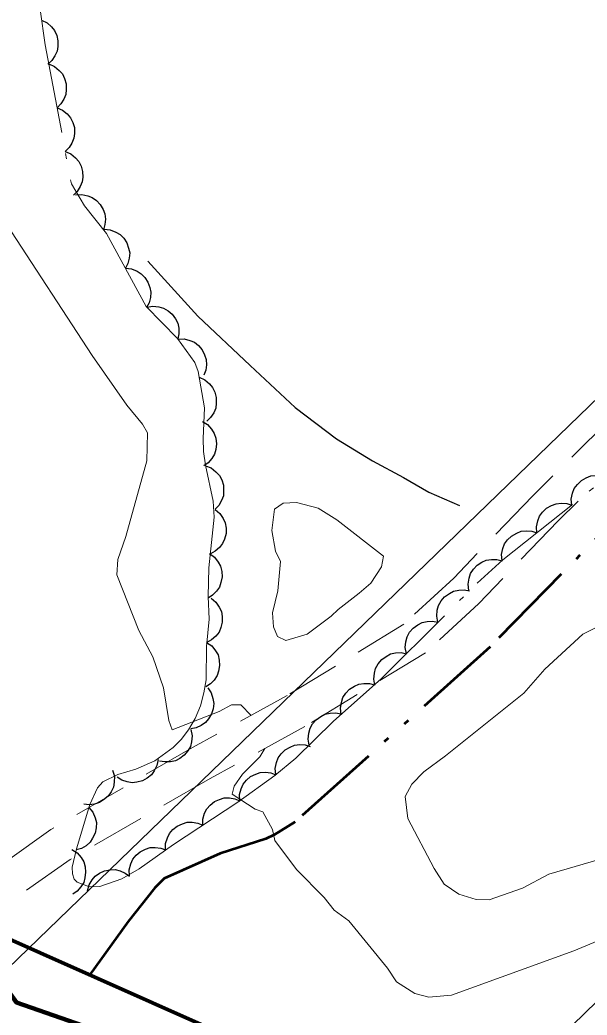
# Model space of a CAD drawing. Extents: x 386081 to 389416, y 5130568 to 5134082.
# Drawn here: x 387808.8 to 387847, y 5131502.7 to 5131569.7 of the extents above; entities that cross this region are included whole.
import ezdxf

# ---------------------------------------------------------------- set-up
doc = ezdxf.new("R2010")
doc.units = 0
doc.header["$LTSCALE"] = 1.2
for name, pattern in [('DASH_DOUBLE_DOT', [9.2, 5, -1.2, 0.3, -1.2, 0.3, -1.2]), ('DOT_DASHED', [7.7, 5, -1.2, 0.3, -1.2]), ('MEDIUM_DASHED', [4.5, 3, -1.5])]:
    doc.linetypes.add(name, pattern=pattern)
for name, color, linetype, lineweight in [('19', 7, 'Continuous', 13), ('2', 7, 'Continuous', 13), ('36', 7, 'Continuous', 13), ('4', 7, 'DASH_DOUBLE_DOT', 53), ('41', 7, 'DOT_DASHED', 25), ('44', 7, 'Continuous', 25)]:
    doc.layers.add(name, color=color, linetype=linetype, lineweight=lineweight)

msp = doc.modelspace()

# ---------------------------------------------------------------- linework, layer by layer
at = {"layer": '19', "linetype": 'MEDIUM_DASHED'}
for points in [[(387891.17, 5131584.8), (387871.53, 5131565.65), (387843.36, 5131537.66), (387838.03, 5131532.12), (387834.66, 5131529), (387826.8, 5131524.2), (387820.42, 5131520.69), (387810.88, 5131515.18), (387806.06, 5131511.73), (387802.25, 5131508.72), (387792.56, 5131500.37), (387789.5, 5131497.9), (387788.02, 5131497.63), (387781.1, 5131498.19), (387777.39, 5131499.25), (387774.79, 5131500.38), (387770.54, 5131502.69), (387768.39, 5131504.09)], [(387892.86, 5131583.11), (387873.22, 5131563.94), (387845.07, 5131535.98), (387839.71, 5131530.41), (387836.12, 5131527.08), (387827.99, 5131522.12), (387821.61, 5131518.61), (387812.17, 5131513.15), (387807.23, 5131509.66), (387803.64, 5131506.87), (387794.1, 5131498.53)]]:
    msp.add_lwpolyline(points, dxfattribs=at)
at = {"layer": '2'}
for points in [[(387824.37, 5131522.86), (387823.67, 5131523.57), (387823.06, 5131523.57), (387822.22, 5131523.12), (387819.05, 5131521.88), (387818.83, 5131522.51), (387818.46, 5131524.71), (387817.74, 5131526.8), (387816.8, 5131528.58), (387815.32, 5131532.34), (387815.4, 5131533.38), (387815.92, 5131534.92), (387817.34, 5131540.03), (387817.39, 5131541.9), (387817.06, 5131542.5), (387816, 5131543.78), (387813.66, 5131547.13), (387807.88, 5131555.98), (387806.86, 5131558.11), (387806.35, 5131559.9), (387806.05, 5131561.92)], [(387849.76, 5131513.7), (387844.44, 5131512.16), (387842.66, 5131511.21), (387840.41, 5131510.43), (387839.54, 5131510.46), (387838.37, 5131510.8), (387837.38, 5131511.49), (387836.71, 5131512.55), (387834.93, 5131515.92), (387834.75, 5131517.4), (387835.21, 5131518.23), (387836.01, 5131519.05), (387837.48, 5131520.13), (387842.76, 5131524.36), (387844.17, 5131525.97), (387846.73, 5131528.34), (387848.08, 5131529)], [(387848.28, 5131507.88), (387846.11, 5131507), (387837.88, 5131504), (387836.35, 5131503.86), (387835.4, 5131504.12), (387834.18, 5131504.9), (387833.56, 5131505.82), (387830.96, 5131509.01), (387829.96, 5131509.73), (387829.3, 5131510.59), (387827.42, 5131512.47), (387825.98, 5131514.43), (387825.81, 5131515.18), (387825.16, 5131516.37), (387824.64, 5131516.55), (387823.1, 5131517.55), (387823.23, 5131518.09), (387823.78, 5131518.91), (387824.96, 5131520.07), (387825.3, 5131520.64)]]:
    msp.add_lwpolyline(points, dxfattribs=at)
msp.add_lwpolyline([(387830.23, 5131530.01), (387829.77, 5131529.55), (387828.14, 5131528.33), (387826.72, 5131527.9), (387826.16, 5131528.18), (387825.88, 5131528.84), (387825.82, 5131529.78), (387826.18, 5131531.25), (387826.35, 5131533.24), (387826.02, 5131533.92), (387825.76, 5131535.33), (387825.94, 5131536.76), (387826.53, 5131537.16), (387827.44, 5131537.2), (387828.88, 5131536.82), (387830.14, 5131536.04), (387833.29, 5131533.59), (387833.16, 5131532.88), (387832.43, 5131531.78), (387831.66, 5131531.09)], close=True, dxfattribs=at)
at = {"layer": '36', "lineweight": 25}
for points in [[(387556.24, 5131263.48), (387630.23, 5131333.84), (387913.32, 5131607.74), (388190.17, 5131875.78), (388476.11, 5132152.28), (388734, 5132401.95), (388752.8, 5132419.88)], [(388771.01, 5132397.91), (388761.9, 5132388.83), (388496, 5132131.53), (388210.06, 5131855.46), (387933.77, 5131587.05), (387650.79, 5131312.73), (387574.6, 5131241.62)]]:
    msp.add_lwpolyline(points, dxfattribs=at)
at = {"layer": '4'}
msp.add_lwpolyline([(388027.08, 5131707.86), (388012.81, 5131693.41), (387991.16, 5131673.07), (387974.96, 5131658.26), (387947.24, 5131631.05), (387922.93, 5131608.07), (387900.28, 5131585.38), (387852.99, 5131540.26), (387840.49, 5131527.49), (387827.34, 5131515.68), (387825.93, 5131514.8), (387825.37, 5131514.55), (387822.29, 5131513.55), (387818.52, 5131511.87), (387817.89, 5131511.24), (387816.08, 5131508.96), (387813.47, 5131505.36)], dxfattribs=at)
at = {"layer": '4', "linetype": 'Continuous', "lineweight": 90}
msp.add_lwpolyline([(387821.61, 5131501.75), (387806.24, 5131508.59), (387805.36, 5131507.92), (387808.57, 5131503.5), (387815.53, 5131501.09)], dxfattribs=at)
at = {"layer": '41'}
msp.add_lwpolyline([(387817.41, 5131553.47), (387820.79, 5131549.78), (387824.31, 5131546.45), (387827.33, 5131543.61), (387830.13, 5131541.5), (387832.56, 5131540.01), (387834.63, 5131538.89), (387836.34, 5131537.9), (387838.41, 5131537.02)], dxfattribs=at)
at = {"layer": '44', "linetype": 'DOT_DASHED', "lineweight": 13}
for points in [[(387810.15, 5131570.44), (387810.49, 5131568.05), (387812.26, 5131558.69), (387813.14, 5131557.2), (387814.63, 5131555.34), (387817.29, 5131550.42), (387819.42, 5131548.26), (387820.58, 5131546.65), (387820.81, 5131546.04), (387821.23, 5131543.59), (387821.13, 5131541.53), (387821.16, 5131540.65), (387821.29, 5131539.72), (387821.82, 5131537.3), (387821.89, 5131536.22), (387821.53, 5131532.8), (387821.47, 5131530.87), (387821.54, 5131529.34), (387821.37, 5131527.51), (387821.34, 5131525.25), (387821.19, 5131524.38), (387820.95, 5131523.5), (387820.6, 5131522.65), (387820.15, 5131521.88), (387819.65, 5131521.23), (387819.11, 5131520.69), (387817.89, 5131519.8)], [(387817.89, 5131519.8), (387816.61, 5131519.24), (387815.38, 5131518.87), (387814.38, 5131518.38), (387814.03, 5131517.97), (387813.5, 5131516.86), (387812.61, 5131513.87), (387812.32, 5131512.63), (387812.33, 5131512.18), (387812.45, 5131511.82), (387812.65, 5131511.61), (387813.49, 5131511.3), (387814.17, 5131511.32), (387815.66, 5131511.84), (387816.82, 5131512.51), (387819.15, 5131514.17), (387823.47, 5131517.01), (387825.96, 5131518.8), (387827.39, 5131519.97), (387829.91, 5131522.45), (387833.16, 5131525.34), (387839.6, 5131531.78), (387841.34, 5131533.34), (387848.99, 5131539.42)]]:
    msp.add_lwpolyline(points, dxfattribs=at)
at = {"layer": '44'}
for points in [[(387810.25, 5131569.73), (387810.63, 5131569.55), (387810.92, 5131569.27), (387811.13, 5131569.02), (387811.27, 5131568.69), (387811.35, 5131568.33), (387811.34, 5131567.95), (387811.3, 5131567.63), (387811.15, 5131567.31), (387810.94, 5131567), (387810.67, 5131566.76)], [(387810.73, 5131566.77), (387811.12, 5131566.61), (387811.43, 5131566.34), (387811.65, 5131566.1), (387811.8, 5131565.78), (387811.9, 5131565.42), (387811.91, 5131565.04), (387811.88, 5131564.72), (387811.74, 5131564.39), (387811.54, 5131564.08), (387811.29, 5131563.82)], [(387811.29, 5131563.82), (387811.67, 5131563.66), (387811.98, 5131563.4), (387812.2, 5131563.15), (387812.36, 5131562.83), (387812.46, 5131562.48), (387812.46, 5131562.09), (387812.43, 5131561.77), (387812.3, 5131561.44), (387812.1, 5131561.13), (387811.85, 5131560.88)], [(387811.85, 5131560.88), (387812.23, 5131560.71), (387812.54, 5131560.45), (387812.76, 5131560.2), (387812.91, 5131559.88), (387813.01, 5131559.53), (387813.02, 5131559.15), (387812.99, 5131558.82), (387812.86, 5131558.5), (387812.66, 5131558.18), (387812.4, 5131557.93)], [(387812.54, 5131557.95), (387812.96, 5131557.98), (387813.36, 5131557.89), (387813.67, 5131557.78), (387813.95, 5131557.57), (387814.2, 5131557.3), (387814.39, 5131556.97), (387814.52, 5131556.67), (387814.55, 5131556.32), (387814.52, 5131555.95), (387814.42, 5131555.6)], [(387814.47, 5131555.64), (387814.88, 5131555.6), (387815.26, 5131555.44), (387815.55, 5131555.27), (387815.79, 5131555.02), (387815.99, 5131554.71), (387816.11, 5131554.35), (387816.19, 5131554.03), (387816.15, 5131553.68), (387816.06, 5131553.32), (387815.9, 5131553)], [(387815.9, 5131553), (387816.31, 5131552.96), (387816.69, 5131552.8), (387816.97, 5131552.63), (387817.21, 5131552.38), (387817.42, 5131552.07), (387817.54, 5131551.71), (387817.61, 5131551.39), (387817.58, 5131551.04), (387817.49, 5131550.68), (387817.32, 5131550.36)], [(387817.34, 5131550.37), (387817.75, 5131550.45), (387818.15, 5131550.4), (387818.47, 5131550.32), (387818.78, 5131550.14), (387819.06, 5131549.9), (387819.28, 5131549.59), (387819.44, 5131549.3), (387819.5, 5131548.96), (387819.51, 5131548.59), (387819.44, 5131548.24)], [(387819.44, 5131548.23), (387819.86, 5131548.24), (387820.25, 5131548.14), (387820.55, 5131548.01), (387820.83, 5131547.79), (387821.07, 5131547.51), (387821.24, 5131547.16), (387821.35, 5131546.86), (387821.36, 5131546.5), (387821.32, 5131546.14), (387821.19, 5131545.8)], [(387820.88, 5131545.65), (387821.26, 5131545.47), (387821.56, 5131545.21), (387821.78, 5131544.96), (387821.93, 5131544.64), (387822.02, 5131544.28), (387822.02, 5131543.9), (387821.99, 5131543.57), (387821.85, 5131543.25), (387821.64, 5131542.94), (387821.38, 5131542.69)], [(387821.09, 5131542.68), (387821.44, 5131542.46), (387821.71, 5131542.15), (387821.89, 5131541.87), (387821.99, 5131541.54), (387822.04, 5131541.17), (387821.99, 5131540.79), (387821.91, 5131540.47), (387821.73, 5131540.17), (387821.48, 5131539.89), (387821.19, 5131539.68)], [(387821.3, 5131539.69), (387821.68, 5131539.54), (387822, 5131539.28), (387822.23, 5131539.04), (387822.39, 5131538.73), (387822.5, 5131538.38), (387822.52, 5131537.99), (387822.5, 5131537.67), (387822.37, 5131537.34), (387822.19, 5131537.02), (387821.94, 5131536.76)], [(387845.98, 5131537.03), (387845.95, 5131537.44), (387846.04, 5131537.84), (387846.15, 5131538.15), (387846.36, 5131538.43), (387846.63, 5131538.69), (387846.96, 5131538.87), (387847.26, 5131539), (387847.62, 5131539.03), (387847.99, 5131539), (387848.33, 5131538.89)], [(387843.63, 5131535.16), (387843.6, 5131535.58), (387843.69, 5131535.97), (387843.8, 5131536.28), (387844.01, 5131536.57), (387844.28, 5131536.82), (387844.62, 5131537.01), (387844.92, 5131537.13), (387845.27, 5131537.16), (387845.64, 5131537.14), (387845.98, 5131537.03)], [(387821.95, 5131536.75), (387822.26, 5131536.48), (387822.49, 5131536.14), (387822.63, 5131535.84), (387822.68, 5131535.49), (387822.68, 5131535.12), (387822.57, 5131534.75), (387822.45, 5131534.45), (387822.23, 5131534.18), (387821.95, 5131533.93), (387821.63, 5131533.76)], [(387841.28, 5131533.29), (387841.25, 5131533.71), (387841.34, 5131534.11), (387841.45, 5131534.42), (387841.66, 5131534.7), (387841.93, 5131534.95), (387842.27, 5131535.14), (387842.57, 5131535.27), (387842.92, 5131535.3), (387843.29, 5131535.27), (387843.63, 5131535.16)], [(387821.56, 5131533.77), (387821.9, 5131533.52), (387822.14, 5131533.2), (387822.31, 5131532.91), (387822.39, 5131532.57), (387822.41, 5131532.2), (387822.33, 5131531.82), (387822.23, 5131531.51), (387822.03, 5131531.23), (387821.77, 5131530.96), (387821.47, 5131530.77)], [(387839.05, 5131531.29), (387839, 5131531.7), (387839.06, 5131532.1), (387839.15, 5131532.42), (387839.35, 5131532.71), (387839.6, 5131532.98), (387839.92, 5131533.19), (387840.22, 5131533.33), (387840.57, 5131533.38), (387840.94, 5131533.38), (387841.29, 5131533.29)], [(387836.96, 5131529.14), (387836.88, 5131529.55), (387836.92, 5131529.95), (387837, 5131530.27), (387837.18, 5131530.58), (387837.41, 5131530.86), (387837.73, 5131531.08), (387838.01, 5131531.24), (387838.36, 5131531.31), (387838.73, 5131531.33), (387839.08, 5131531.26)], [(387821.67, 5131530.76), (387822, 5131530.5), (387822.22, 5131530.16), (387822.37, 5131529.86), (387822.42, 5131529.52), (387822.42, 5131529.15), (387822.32, 5131528.78), (387822.21, 5131528.47), (387821.99, 5131528.2), (387821.71, 5131527.95), (387821.39, 5131527.78)], [(387834.84, 5131527.02), (387834.76, 5131527.43), (387834.8, 5131527.83), (387834.88, 5131528.15), (387835.05, 5131528.46), (387835.29, 5131528.74), (387835.61, 5131528.96), (387835.89, 5131529.12), (387836.23, 5131529.19), (387836.6, 5131529.21), (387836.96, 5131529.14)], [(387821.37, 5131527.78), (387821.72, 5131527.54), (387821.97, 5131527.22), (387822.14, 5131526.94), (387822.22, 5131526.59), (387822.25, 5131526.23), (387822.18, 5131525.85), (387822.09, 5131525.54), (387821.89, 5131525.24), (387821.63, 5131524.98), (387821.33, 5131524.78)], [(387832.72, 5131524.9), (387832.64, 5131525.31), (387832.68, 5131525.71), (387832.76, 5131526.03), (387832.93, 5131526.34), (387833.17, 5131526.62), (387833.48, 5131526.84), (387833.77, 5131527), (387834.11, 5131527.07), (387834.48, 5131527.09), (387834.84, 5131527.02)], [(387830.45, 5131522.93), (387830.39, 5131523.34), (387830.46, 5131523.74), (387830.56, 5131524.06), (387830.75, 5131524.35), (387831, 5131524.62), (387831.33, 5131524.83), (387831.62, 5131524.97), (387831.97, 5131525.02), (387832.34, 5131525.01), (387832.69, 5131524.92)], [(387821.45, 5131524.72), (387821.68, 5131524.38), (387821.8, 5131523.99), (387821.85, 5131523.66), (387821.81, 5131523.31), (387821.7, 5131522.96), (387821.49, 5131522.63), (387821.29, 5131522.38), (387821, 5131522.18), (387820.66, 5131522.02), (387820.31, 5131521.95)], [(387828.29, 5131520.85), (387828.21, 5131521.26), (387828.26, 5131521.67), (387828.34, 5131521.99), (387828.51, 5131522.29), (387828.75, 5131522.57), (387829.07, 5131522.79), (387829.35, 5131522.95), (387829.7, 5131523.02), (387830.07, 5131523.03), (387830.42, 5131522.96)], [(387820.32, 5131521.9), (387820.4, 5131521.49), (387820.36, 5131521.09), (387820.28, 5131520.77), (387820.11, 5131520.47), (387819.87, 5131520.18), (387819.56, 5131519.96), (387819.27, 5131519.8), (387818.93, 5131519.73), (387818.56, 5131519.72), (387818.2, 5131519.78)], [(387826.04, 5131518.87), (387826, 5131519.28), (387826.09, 5131519.68), (387826.19, 5131519.99), (387826.4, 5131520.28), (387826.67, 5131520.53), (387827, 5131520.72), (387827.3, 5131520.86), (387827.65, 5131520.89), (387828.02, 5131520.87), (387828.36, 5131520.77)], [(387818.1, 5131519.89), (387818.02, 5131519.48), (387817.84, 5131519.12), (387817.65, 5131518.85), (387817.37, 5131518.63), (387817.05, 5131518.45), (387816.68, 5131518.36), (387816.35, 5131518.32), (387816.01, 5131518.38), (387815.65, 5131518.5), (387815.35, 5131518.69)], [(387815.04, 5131519.16), (387815.16, 5131518.76), (387815.15, 5131518.35), (387815.09, 5131518.02), (387814.94, 5131517.71), (387814.73, 5131517.41), (387814.43, 5131517.16), (387814.16, 5131516.98), (387813.82, 5131516.88), (387813.45, 5131516.84), (387813.1, 5131516.88)], [(387823.61, 5131517.11), (387823.6, 5131517.53), (387823.7, 5131517.92), (387823.83, 5131518.22), (387824.06, 5131518.5), (387824.34, 5131518.74), (387824.68, 5131518.9), (387824.99, 5131519.02), (387825.34, 5131519.03), (387825.71, 5131518.98), (387826.04, 5131518.86)], [(387821.11, 5131515.46), (387821.11, 5131515.87), (387821.23, 5131516.26), (387821.38, 5131516.56), (387821.61, 5131516.82), (387821.9, 5131517.05), (387822.25, 5131517.2), (387822.56, 5131517.3), (387822.91, 5131517.3), (387823.28, 5131517.24), (387823.61, 5131517.1)], [(387813.44, 5131516.66), (387813.71, 5131516.34), (387813.86, 5131515.96), (387813.95, 5131515.64), (387813.93, 5131515.29), (387813.86, 5131514.93), (387813.69, 5131514.59), (387813.52, 5131514.31), (387813.25, 5131514.08), (387812.93, 5131513.89), (387812.58, 5131513.79)], [(387818.6, 5131513.81), (387818.6, 5131514.23), (387818.73, 5131514.61), (387818.87, 5131514.91), (387819.1, 5131515.17), (387819.39, 5131515.4), (387819.74, 5131515.56), (387820.06, 5131515.66), (387820.41, 5131515.66), (387820.77, 5131515.59), (387821.11, 5131515.46)], [(387812.29, 5131513.82), (387812.64, 5131513.59), (387812.91, 5131513.28), (387813.09, 5131513), (387813.18, 5131512.66), (387813.22, 5131512.3), (387813.17, 5131511.92), (387813.09, 5131511.6), (387812.9, 5131511.3), (387812.65, 5131511.02), (387812.36, 5131510.82)], [(387816.17, 5131512.05), (387816.16, 5131512.46), (387816.27, 5131512.86), (387816.4, 5131513.16), (387816.62, 5131513.43), (387816.9, 5131513.67), (387817.25, 5131513.84), (387817.56, 5131513.95), (387817.91, 5131513.96), (387818.28, 5131513.91), (387818.61, 5131513.79)], [(387813.34, 5131511.03), (387813.45, 5131511.43), (387813.66, 5131511.78), (387813.87, 5131512.03), (387814.16, 5131512.23), (387814.5, 5131512.38), (387814.88, 5131512.45), (387815.2, 5131512.47), (387815.54, 5131512.38), (387815.88, 5131512.23), (387816.17, 5131512.02)]]:
    msp.add_lwpolyline(points, dxfattribs=at)

doc.saveas('drawing.dxf')
